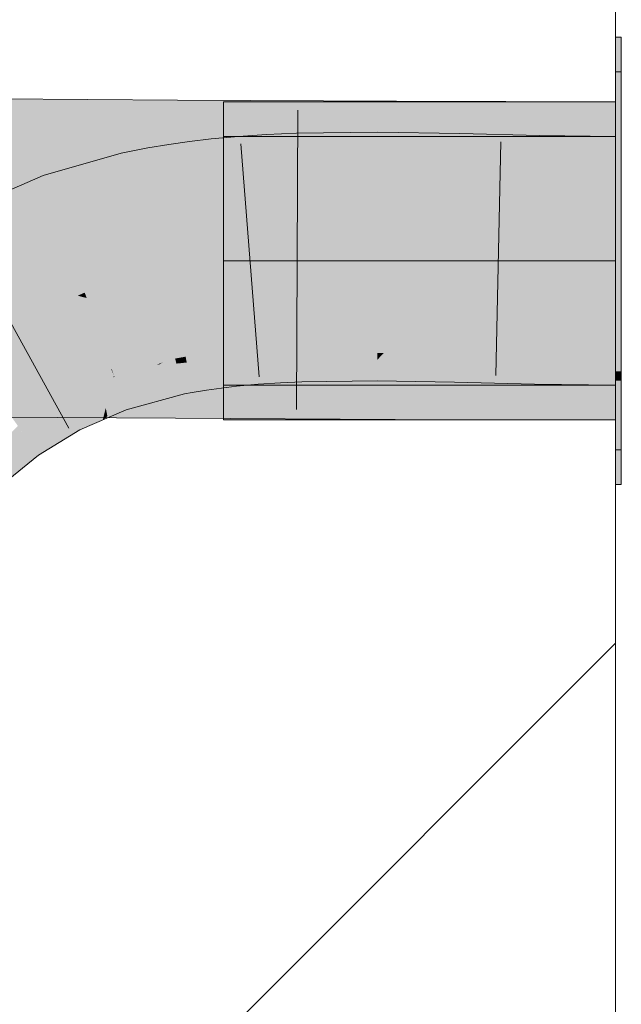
# Model space of a CAD drawing. Extents: x -620 to 3480, y 62 to 1107.
# Tile 278 of 289: x 252.099 to 252.704, y 876.219 to 877.209. Entities that reach past the tile are written whole.
import ezdxf
from ezdxf.lldxf.tags import DXFTag

# ---------------------------------------------------------------- set-up
doc = ezdxf.new("R2010")
doc.units = 0
doc.layers.get('0').update_dxf_attribs({"lineweight": 35})
doc.layers.add('E_Detail_Linie_Text_Bem', color=7, linetype='Continuous', lineweight=13)
for name, color, linetype, lineweight, true_color in [('E_Detail_Wandschraffur', 7, 'Continuous', 5, 0xc0c0c0), ('E_Leerrohr 25-A06G9GVN8I', 7, 'Continuous', 9, 0xff8000), ('E_Leerrohr 25-Shading', 7, 'Continuous', 9, 0xff8000), ('E_Leerrohr 32-A06G9GVS8I', 7, 'Continuous', 9, 0x00b300), ('E_Leerrohr 32-Shading', 7, 'Continuous', 9, 0x00b300)]:
    doc.layers.add(name, color=color, linetype=linetype, lineweight=lineweight, true_color=true_color)
tags = doc.linetypes.add('fein_strichliert', pattern=[4, 1, -2, 1]).pattern_tags.tags
tags[8:9] = [DXFTag(74, 4), DXFTag(75, 0), DXFTag(340, '0'), DXFTag(46, 0.0), DXFTag(50, 0.0), DXFTag(44, 0.0), DXFTag(45, 0.0)]
tags[6:7] = [DXFTag(74, 4), DXFTag(75, 0), DXFTag(340, '0'), DXFTag(46, 0.0), DXFTag(50, 0.0), DXFTag(44, 0.0), DXFTag(45, 0.0)]
tags[4:5] = [DXFTag(74, 4), DXFTag(75, 0), DXFTag(340, '0'), DXFTag(46, 0.0), DXFTag(50, 0.0), DXFTag(44, 0.0), DXFTag(45, 0.0)]
tags = doc.linetypes.add('STRICHPUNKT2-A06G9GVO8I', pattern=[12.7, 6.35, -3.175, 0, -3.175]).pattern_tags.tags
tags[10:11] = [DXFTag(74, 4), DXFTag(75, 0), DXFTag(340, '0'), DXFTag(46, 0.0), DXFTag(50, 0.0), DXFTag(44, 0.0), DXFTag(45, 0.0)]
tags[8:9] = [DXFTag(74, 4), DXFTag(75, 0), DXFTag(340, '0'), DXFTag(46, 0.0), DXFTag(50, 0.0), DXFTag(44, 0.0), DXFTag(45, 0.0)]
tags[6:7] = [DXFTag(74, 4), DXFTag(75, 0), DXFTag(340, '0'), DXFTag(46, 0.0), DXFTag(50, 0.0), DXFTag(44, 0.0), DXFTag(45, 0.0)]
tags[4:5] = [DXFTag(74, 4), DXFTag(75, 0), DXFTag(340, '0'), DXFTag(46, 0.0), DXFTag(50, 0.0), DXFTag(44, 0.0), DXFTag(45, 0.0)]

# ---------------------------------------------------------------- blocks, each defined once
blk = doc.blocks.new('Shading-A06G9GDP8I', base_point=(250.53085, 772.34467))
at = {"layer": 'E_Leerrohr 25-Shading', "color": 31, "true_color": 0xecb67f}
for points in [[(252.70409, 876.99927), (252.70409, 877.15674), (252.69809, 876.99927), (252.69809, 877.15674)], [(252.70409, 876.99927), (252.70409, 877.15674), (252.69809, 876.99927), (252.69809, 877.15674)], [(252.70409, 876.99927), (252.70409, 877.15674), (252.69809, 876.99927), (252.69809, 877.15674)], [(252.30408, 877.0918), (252.30408, 876.9668), (252.69809, 877.0918), (252.69809, 876.9668)], [(252.30408, 877.0918), (252.30408, 876.9668), (252.69809, 877.0918), (252.69809, 876.9668)], [(252.30408, 877.0918), (252.30408, 876.9668), (252.69809, 877.0918), (252.69809, 876.9668)], [(252.70409, 876.98175), (252.70409, 876.99927), (252.69809, 876.98175), (252.69809, 876.99927)], [(252.70409, 876.98175), (252.70409, 876.99927), (252.69809, 876.98175), (252.69809, 876.99927)], [(252.70409, 876.98175), (252.70409, 876.99927), (252.69809, 876.98175), (252.69809, 876.99927)], [(252.69809, 876.98175), (252.69809, 876.9668), (252.70409, 876.98175), (252.70409, 876.9668)], [(252.69809, 876.98175), (252.69809, 876.9668), (252.70409, 876.98175), (252.70409, 876.9668)], [(252.69809, 876.98175), (252.69809, 876.9668), (252.70409, 876.98175), (252.70409, 876.9668)], [(252.30408, 876.9668), (252.30408, 876.8418), (252.69809, 876.9668), (252.69809, 876.8418)], [(252.30408, 876.9668), (252.30408, 876.8418), (252.69809, 876.9668), (252.69809, 876.8418)], [(252.30408, 876.9668), (252.30408, 876.8418), (252.69809, 876.9668), (252.69809, 876.8418)], [(252.70409, 876.9668), (252.69809, 876.9668), (252.70409, 876.90619), (252.69809, 876.90619)], [(252.70409, 876.9668), (252.69809, 876.9668), (252.70409, 876.90619), (252.69809, 876.90619)], [(252.70409, 876.9668), (252.69809, 876.9668), (252.70409, 876.90619), (252.69809, 876.90619)], [(252.69809, 876.90619), (252.69809, 876.77679), (252.70409, 876.90619), (252.70409, 876.77679)], [(252.69809, 876.90619), (252.69809, 876.77679), (252.70409, 876.90619), (252.70409, 876.77679)], [(252.69809, 876.90619), (252.69809, 876.77679), (252.70409, 876.90619), (252.70409, 876.77679)]]:
    blk.add_solid(points, dxfattribs=at)
at = {"layer": 'E_Leerrohr 25-Shading', "color": 43, "true_color": 0xd7ab7f}
for points in [[(252.3175, 877.0918), (252.2914, 877.08936), (252.29156, 877.08765)], [(252.32103, 877.06738), (252.31908, 877.09192), (252.29156, 877.08765), (252.3175, 877.0918)], [(252.34723, 877.09381), (252.31908, 877.09192), (252.34854, 877.07056), (252.32103, 877.06738)], [(252.3773, 877.09515), (252.34723, 877.09381), (252.37778, 877.07288), (252.34854, 877.07056)], [(252.459, 877.09625), (252.3773, 877.09515), (252.45895, 877.07471), (252.37778, 877.07288)], [(252.54169, 877.09485), (252.459, 877.09625), (252.5412, 877.07233), (252.45895, 877.07471)], [(252.62175, 877.09283), (252.54169, 877.09485), (252.62128, 877.06879), (252.5412, 877.07233)], [(252.69809, 877.0918), (252.62175, 877.09283), (252.69809, 877.06702), (252.62128, 877.06879)], [(252.24969, 877.07843), (252.24886, 877.08386), (252.22928, 877.07257), (252.22786, 877.08038)], [(252.27034, 877.08344), (252.2699, 877.08685), (252.24969, 877.07843), (252.24886, 877.08386)], [(252.27348, 877.05902), (252.27034, 877.08344), (252.25342, 877.05414), (252.24969, 877.07843)], [(252.29156, 877.08765), (252.2914, 877.08936), (252.27034, 877.08344), (252.2699, 877.08685)], [(252.29408, 877.06317), (252.29156, 877.08765), (252.27348, 877.05902), (252.27034, 877.08344)], [(252.32103, 877.06738), (252.29156, 877.08765), (252.29408, 877.06317)], [(252.20099, 877.07489), (252.12274, 877.05267), (252.20395, 877.0636), (252.13159, 877.02765)], [(252.22928, 877.07257), (252.22786, 877.08038), (252.20395, 877.0636), (252.20099, 877.07489)], [(252.23364, 877.04846), (252.22928, 877.07257), (252.21011, 877.04022), (252.20395, 877.0636)], [(252.25342, 877.05414), (252.24969, 877.07843), (252.23364, 877.04846), (252.22928, 877.07257)], [(252.34854, 877.07056), (252.3493, 877.05725), (252.37778, 877.07288), (252.37808, 877.05859)], [(252.37778, 877.07288), (252.37808, 877.05859), (252.45895, 877.07471), (252.45892, 877.05963)], [(252.45895, 877.07471), (252.45892, 877.05963), (252.5412, 877.07233), (252.54091, 877.05829)], [(252.5412, 877.07233), (252.54091, 877.05829), (252.62128, 877.06879), (252.62102, 877.05621)], [(252.13159, 877.02765), (252.13493, 877.01819), (252.20395, 877.0636), (252.2103, 877.03949)], [(252.27348, 877.05902), (252.27457, 877.05054), (252.29408, 877.06317), (252.29514, 877.05292)], [(252.29408, 877.06317), (252.29514, 877.05292), (252.32103, 877.06738), (252.32199, 877.05542)], [(252.32103, 877.06738), (252.32199, 877.05542), (252.34854, 877.07056), (252.3493, 877.05725)], [(252.62128, 877.06879), (252.62102, 877.05621), (252.69809, 877.06702), (252.69809, 877.05518)], [(252.12274, 877.05267), (252.04463, 877.01886), (252.10081, 877.00336), (252.06146, 876.98633)], [(252.12274, 877.05267), (252.10081, 877.00336), (252.13159, 877.02765)], [(252.23364, 877.04846), (252.23438, 877.04437), (252.25342, 877.05414), (252.25441, 877.04773)], [(252.25342, 877.05414), (252.25441, 877.04773), (252.27348, 877.05902), (252.27457, 877.05054)], [(252.21011, 877.04022), (252.2103, 877.03949), (252.23364, 877.04846), (252.23438, 877.04437)], [(252.10081, 877.00336), (252.13493, 877.01819), (252.13159, 877.02765)], [(252.28134, 876.87244), (252.28125, 876.87299), (252.26593, 876.87024), (252.2659, 876.87042)], [(252.29726, 876.87427), (252.29713, 876.87518), (252.28134, 876.87244), (252.28125, 876.87299)], [(252.28172, 876.86993), (252.29765, 876.87128), (252.28134, 876.87244), (252.29726, 876.87427)], [(252.31337, 876.87561), (252.31322, 876.87708), (252.29726, 876.87427), (252.29713, 876.87518)], [(252.29765, 876.87128), (252.31372, 876.87219), (252.29726, 876.87427), (252.31337, 876.87561)], [(252.33611, 876.8786), (252.33606, 876.87921), (252.31323, 876.87683), (252.31322, 876.87708)], [(252.31337, 876.87561), (252.33624, 876.87689), (252.31323, 876.87683), (252.33611, 876.8786)], [(252.31372, 876.87219), (252.33656, 876.8728), (252.31337, 876.87561), (252.33624, 876.87689)], [(252.35951, 876.8775), (252.35933, 876.8808), (252.33624, 876.87689), (252.33606, 876.87921)], [(252.33656, 876.8728), (252.35979, 876.8728), (252.33624, 876.87689), (252.35951, 876.8775)], [(252.38199, 876.8775), (252.3819, 876.88184), (252.35951, 876.8775), (252.35933, 876.8808)], [(252.35979, 876.8728), (252.3821, 876.87244), (252.35951, 876.8775), (252.38199, 876.8775)], [(252.45859, 876.87885), (252.4586, 876.88287), (252.38193, 876.88025), (252.3819, 876.88184)], [(252.38199, 876.8775), (252.45859, 876.87451), (252.38193, 876.88025), (252.45859, 876.87885)], [(252.45857, 876.87421), (252.45859, 876.87451), (252.3821, 876.87244), (252.38199, 876.8775)], [(252.45857, 876.86725), (252.45857, 876.87421), (252.3821, 876.87225), (252.3821, 876.87244)], [(252.53712, 876.88153), (252.4586, 876.88287), (252.53693, 876.87189), (252.45857, 876.87421)], [(252.45857, 876.86725), (252.46518, 876.87402), (252.45857, 876.87421)], [(252.45857, 876.86725), (252.53665, 876.85931), (252.46518, 876.87402), (252.53685, 876.86859)], [(252.53685, 876.86859), (252.53693, 876.87189), (252.46518, 876.87402)], [(252.61754, 876.87946), (252.53712, 876.88153), (252.61732, 876.86835), (252.53693, 876.87189)], [(252.69809, 876.87836), (252.61754, 876.87946), (252.69809, 876.86652), (252.61732, 876.86835)], [(252.21278, 876.85675), (252.21313, 876.85406), (252.24318, 876.86517), (252.22607, 876.85687)], [(252.23373, 876.85852), (252.21437, 876.84491), (252.25659, 876.86346), (252.25996, 876.85071)], [(252.23987, 876.86285), (252.23373, 876.85852), (252.25574, 876.86676), (252.25659, 876.86346)], [(252.23987, 876.86285), (252.24318, 876.86517), (252.23685, 876.86206)], [(252.25528, 876.86853), (252.24318, 876.86517), (252.25574, 876.86676), (252.23987, 876.86285)], [(252.26631, 876.8681), (252.2659, 876.87042), (252.25574, 876.86676), (252.25528, 876.86853)], [(252.25659, 876.86346), (252.26697, 876.86456), (252.25574, 876.86676), (252.26631, 876.8681)], [(252.26898, 876.85339), (252.26697, 876.86456), (252.25996, 876.85071), (252.25659, 876.86346)], [(252.26631, 876.8681), (252.28172, 876.86993), (252.26593, 876.87024), (252.28134, 876.87244)], [(252.26697, 876.86456), (252.28235, 876.86591), (252.26631, 876.8681), (252.28172, 876.86993)], [(252.28362, 876.8576), (252.28235, 876.86591), (252.26898, 876.85339), (252.26697, 876.86456)], [(252.28235, 876.86591), (252.29822, 876.86682), (252.28172, 876.86993), (252.29765, 876.87128)], [(252.29893, 876.86133), (252.29822, 876.86682), (252.28362, 876.8576), (252.28235, 876.86591)], [(252.29822, 876.86682), (252.31421, 876.86737), (252.29765, 876.87128), (252.31372, 876.87219)], [(252.31451, 876.86444), (252.31421, 876.86737), (252.29893, 876.86133), (252.29822, 876.86682)], [(252.29893, 876.86133), (252.30182, 876.83887), (252.31451, 876.86444), (252.31696, 876.8407)], [(252.31421, 876.86737), (252.33696, 876.86798), (252.31372, 876.87219), (252.33656, 876.8728)], [(252.33696, 876.86798), (252.31421, 876.86737), (252.33325, 876.86737)], [(252.31421, 876.86737), (252.31451, 876.86444), (252.33325, 876.86737)], [(252.31451, 876.86444), (252.31696, 876.8407), (252.33696, 876.86798), (252.33897, 876.84271)], [(252.35991, 876.87061), (252.35979, 876.8728), (252.33696, 876.86798), (252.33656, 876.8728)], [(252.35991, 876.87061), (252.33696, 876.86798), (252.36131, 876.84595), (252.33891, 876.84338)], [(252.35979, 876.8728), (252.35991, 876.87061), (252.38031, 876.87225)], [(252.3821, 876.87244), (252.35979, 876.8728), (252.38031, 876.87225)], [(252.3821, 876.87244), (252.35991, 876.87061), (252.38263, 876.84766), (252.36131, 876.84595)], [(252.45853, 876.84943), (252.45857, 876.86725), (252.38263, 876.84766), (252.3821, 876.87225)], [(252.53639, 876.84717), (252.53665, 876.85931), (252.45853, 876.84943), (252.45857, 876.86725)], [(252.53665, 876.85931), (252.61696, 876.85034), (252.53685, 876.86859), (252.61719, 876.86169)], [(252.61719, 876.86169), (252.61732, 876.86835), (252.53685, 876.86859), (252.53693, 876.87189)], [(252.61719, 876.86169), (252.65401, 876.86755), (252.61732, 876.86835)], [(252.61719, 876.86169), (252.69809, 876.85596), (252.65401, 876.86755), (252.69809, 876.8653)], [(252.69809, 876.8653), (252.69809, 876.86652), (252.65401, 876.86755)], [(252.21278, 876.85675), (252.19382, 876.8515), (252.21286, 876.8562)], [(252.19382, 876.8515), (252.19434, 876.84998), (252.21286, 876.8562), (252.21313, 876.85406)], [(252.19434, 876.84998), (252.1969, 876.84271), (252.21313, 876.85406), (252.21356, 876.85077)], [(252.21313, 876.85406), (252.21356, 876.85077), (252.22607, 876.85687)], [(252.21356, 876.85077), (252.21437, 876.84491), (252.22609, 876.85687), (252.23373, 876.85852)], [(252.22609, 876.85687), (252.23373, 876.85852), (252.23685, 876.86206), (252.23987, 876.86285)], [(252.25996, 876.85071), (252.26459, 876.83313), (252.26898, 876.85339), (252.27243, 876.83441)], [(252.26898, 876.85339), (252.27243, 876.83441), (252.28362, 876.8576), (252.28682, 876.83679)], [(252.28362, 876.8576), (252.28682, 876.83679), (252.29893, 876.86133), (252.30182, 876.83887)], [(252.61684, 876.84363), (252.61696, 876.85034), (252.53639, 876.84717), (252.53665, 876.85931)], [(252.69809, 876.84247), (252.69809, 876.85596), (252.61696, 876.85034), (252.61719, 876.86169)], [(252.14275, 876.82935), (252.18047, 876.84442), (252.18024, 876.84558)], [(252.18047, 876.84442), (252.14275, 876.82935), (252.18298, 876.83173), (252.15353, 876.80847)], [(252.18047, 876.84442), (252.19333, 876.84955), (252.18024, 876.84558), (252.19382, 876.8515)], [(252.18687, 876.84698), (252.18047, 876.84442), (252.189, 876.83649), (252.18298, 876.83173)], [(252.189, 876.83649), (252.19026, 876.83746), (252.18687, 876.84698), (252.19333, 876.84955)], [(252.19026, 876.83746), (252.1969, 876.84271), (252.19333, 876.84955), (252.19434, 876.84998)], [(252.19434, 876.84998), (252.19382, 876.8515), (252.19333, 876.84955)], [(252.1969, 876.84271), (252.21437, 876.84491), (252.21356, 876.85077)], [(252.20369, 876.82349), (252.21635, 876.82959), (252.1969, 876.84271), (252.21437, 876.84491)], [(252.20369, 876.82349), (252.20601, 876.81696), (252.25996, 876.85071), (252.26459, 876.83313)], [(252.21635, 876.82959), (252.25996, 876.85071), (252.21437, 876.84491)], [(252.33891, 876.84338), (252.33897, 876.84271), (252.36131, 876.84595), (252.3614, 876.84424)], [(252.36131, 876.84595), (252.3614, 876.84424), (252.38263, 876.84766), (252.38268, 876.84521)], [(252.38263, 876.84766), (252.38268, 876.84521), (252.45853, 876.84943), (252.45853, 876.84625)], [(252.45853, 876.84943), (252.45853, 876.84625), (252.53639, 876.84717), (252.53635, 876.84491)], [(252.53639, 876.84717), (252.53635, 876.84491), (252.61684, 876.84363), (252.61682, 876.84283)], [(252.61696, 876.85034), (252.61682, 876.84283), (252.69809, 876.84247), (252.69809, 876.8418)], [(252.18553, 876.81879), (252.19026, 876.83746), (252.18298, 876.83173)], [(252.18718, 876.81049), (252.19026, 876.83746), (252.18553, 876.81879)], [(252.18718, 876.81049), (252.20369, 876.82349), (252.19026, 876.83746), (252.1969, 876.84271)], [(252.14275, 876.82935), (252.09682, 876.80127), (252.12677, 876.77679), (252.11798, 876.77142)], [(252.14275, 876.82935), (252.12677, 876.77679), (252.15353, 876.80847)], [(252.15958, 876.79681), (252.18298, 876.83173), (252.15353, 876.80847)], [(252.15958, 876.79681), (252.1825, 876.80676), (252.18298, 876.83173), (252.18553, 876.81879)], [(252.1825, 876.80676), (252.20601, 876.81696), (252.20369, 876.82349)], [(252.1825, 876.80676), (252.18718, 876.81049), (252.18553, 876.81879)], [(252.12677, 876.77679), (252.15958, 876.79681), (252.15353, 876.80847)], [(252.06133, 876.76355), (252.08208, 876.74225), (252.09711, 876.80084), (252.11798, 876.77142)]]:
    blk.add_solid(points, dxfattribs=at)
at = {"layer": 'E_Leerrohr 25-Shading', "color": 31, "true_color": 0xfabd7f}
for points in [[(252.2977, 877.02802), (252.29514, 877.05292), (252.27725, 877.02966), (252.27457, 877.05054)], [(252.32237, 877.02637), (252.32199, 877.05542), (252.2977, 877.02802), (252.29514, 877.05292)], [(252.3493, 877.05725), (252.32199, 877.05542), (252.35114, 877.02496), (252.32433, 877.02625)], [(252.32433, 877.02625), (252.32199, 877.05542), (252.32237, 877.02637)], [(252.37808, 877.05859), (252.3493, 877.05725), (252.37883, 877.02411), (252.35114, 877.02496)], [(252.45892, 877.05963), (252.37808, 877.05859), (252.45886, 877.02332), (252.37883, 877.02411)], [(252.54091, 877.05829), (252.45892, 877.05963), (252.54018, 877.02429), (252.45886, 877.02332)], [(252.62102, 877.05621), (252.54091, 877.05829), (252.62042, 877.02576), (252.54018, 877.02429)], [(252.69809, 877.05518), (252.62102, 877.05621), (252.69809, 877.02649), (252.62042, 877.02576)], [(252.23625, 877.03406), (252.23438, 877.04437), (252.2108, 877.03754), (252.2103, 877.03949)], [(252.25688, 877.03168), (252.25441, 877.04773), (252.23625, 877.03406), (252.23438, 877.04437)], [(252.27725, 877.02966), (252.27457, 877.05054), (252.25688, 877.03168), (252.25441, 877.04773)], [(252.22691, 876.97632), (252.2103, 877.03949), (252.14426, 876.99182), (252.13493, 877.01819)], [(252.24721, 876.97357), (252.23625, 877.03406), (252.22691, 876.97632), (252.2108, 877.03754)], [(252.26613, 876.97144), (252.25688, 877.03168), (252.24721, 876.97357), (252.23625, 877.03406)], [(252.28499, 876.96954), (252.27725, 877.02966), (252.26613, 876.97144), (252.25688, 877.03168)], [(252.30386, 876.96802), (252.2977, 877.02802), (252.28499, 876.96954), (252.27725, 877.02966)], [(252.32317, 876.9668), (252.32237, 877.02637), (252.30405, 876.96625), (252.2977, 877.02802)], [(252.32903, 876.96729), (252.32433, 877.02625), (252.32317, 876.9668), (252.32237, 877.02637)], [(252.32433, 877.02625), (252.32903, 876.96729), (252.35114, 877.02496), (252.35431, 876.96899)], [(252.35114, 877.02496), (252.35431, 876.96899), (252.37883, 877.02411), (252.37999, 876.97021)], [(252.37883, 877.02411), (252.37999, 876.97021), (252.45886, 877.02332), (252.45876, 876.97125)], [(252.45886, 877.02332), (252.45876, 876.97125), (252.54018, 877.02429), (252.53902, 876.96991)], [(252.54018, 877.02429), (252.53902, 876.96991), (252.62042, 877.02576), (252.61928, 876.96783)], [(252.62042, 877.02576), (252.61928, 876.96783), (252.69809, 877.02649), (252.69809, 876.9668)], [(252.14159, 876.99249), (252.13493, 877.01819), (252.10081, 877.00336)], [(252.14426, 876.99182), (252.13493, 877.01819), (252.14159, 876.99249)], [(252.08128, 876.948), (252.10081, 877.00336), (252.06146, 876.98633)], [(252.08128, 876.948), (252.15096, 876.95636), (252.10081, 877.00336), (252.14159, 876.99249)], [(252.15096, 876.95636), (252.15654, 876.95703), (252.14159, 876.99249), (252.14426, 876.99182)], [(252.23044, 876.96295), (252.22691, 876.97632), (252.15654, 876.95703), (252.14426, 876.99182)], [(252.23044, 876.96295), (252.24895, 876.96399), (252.22691, 876.97632), (252.24721, 876.97357)], [(252.24895, 876.96399), (252.26714, 876.96484), (252.24721, 876.97357), (252.26613, 876.97144)], [(252.23044, 876.96295), (252.15654, 876.95703), (252.23155, 876.95868), (252.16437, 876.93481)], [(252.24855, 876.96399), (252.23044, 876.96295), (252.23155, 876.95868)], [(252.24895, 876.96399), (252.24855, 876.96399), (252.23279, 876.95398), (252.23155, 876.95868)], [(252.24895, 876.96399), (252.23279, 876.95398), (252.25014, 876.9574)], [(252.26714, 876.96484), (252.24895, 876.96399), (252.26759, 876.96198), (252.25002, 876.95807)], [(252.26714, 876.96484), (252.28551, 876.96564), (252.26613, 876.97144), (252.28499, 876.96954)], [(252.2852, 876.96564), (252.26714, 876.96484), (252.26759, 876.96198)], [(252.28551, 876.96564), (252.2852, 876.96564), (252.26784, 876.96033), (252.26759, 876.96198)], [(252.28551, 876.96564), (252.26784, 876.96033), (252.28586, 876.96289)], [(252.28586, 876.96289), (252.26784, 876.96033), (252.29272, 876.90948), (252.27539, 876.91113)], [(252.28551, 876.96564), (252.30405, 876.96625), (252.28499, 876.96954), (252.30386, 876.96802)], [(252.28551, 876.96564), (252.28586, 876.96289), (252.30405, 876.96625), (252.30417, 876.96503)], [(252.30417, 876.96503), (252.28586, 876.96289), (252.31003, 876.90802), (252.29272, 876.90948)], [(252.30405, 876.96625), (252.30417, 876.96503), (252.32317, 876.9668)], [(252.32903, 876.96729), (252.30417, 876.96503), (252.33388, 876.90649), (252.31003, 876.90802)], [(252.3544, 876.96741), (252.35431, 876.96899), (252.32906, 876.96692), (252.32903, 876.96729)], [(252.3291, 876.96637), (252.35454, 876.96515), (252.32906, 876.96692), (252.3544, 876.96741)], [(252.35794, 876.90533), (252.35454, 876.96515), (252.33388, 876.90649), (252.3291, 876.96637)], [(252.38004, 876.96777), (252.37999, 876.97021), (252.3544, 876.96741), (252.35431, 876.96899)], [(252.35454, 876.96515), (252.38011, 876.96436), (252.3544, 876.96741), (252.38004, 876.96777)], [(252.38141, 876.9046), (252.38011, 876.96436), (252.35794, 876.90533), (252.35454, 876.96515)], [(252.45876, 876.96808), (252.45876, 876.97125), (252.38004, 876.96777), (252.37999, 876.97021)], [(252.38011, 876.96436), (252.45874, 876.96356), (252.38004, 876.96777), (252.45876, 876.96808)], [(252.45863, 876.90387), (252.45874, 876.96356), (252.38141, 876.9046), (252.38011, 876.96436)], [(252.53763, 876.90479), (252.53889, 876.96454), (252.45863, 876.90387), (252.45874, 876.96356)], [(252.45874, 876.96356), (252.53889, 876.96454), (252.45876, 876.96808), (252.53897, 876.96771)], [(252.53897, 876.96771), (252.53902, 876.96991), (252.45876, 876.96808), (252.45876, 876.97125)], [(252.61807, 876.90625), (252.61925, 876.966), (252.53763, 876.90479), (252.53889, 876.96454)], [(252.53889, 876.96454), (252.61925, 876.966), (252.53897, 876.96771), (252.61926, 876.9671)], [(252.61926, 876.9671), (252.61928, 876.96783), (252.53897, 876.96771), (252.53902, 876.96991)], [(252.69809, 876.9668), (252.61928, 876.96783), (252.69809, 876.90704), (252.61807, 876.90625)], [(252.15732, 876.93176), (252.15096, 876.95636), (252.09364, 876.92413), (252.08128, 876.948)], [(252.16437, 876.93481), (252.15654, 876.95703), (252.15732, 876.93176), (252.15096, 876.95636)], [(252.16437, 876.93481), (252.23279, 876.95398), (252.23155, 876.95868)], [(252.23279, 876.95398), (252.16437, 876.93481), (252.24301, 876.9151), (252.16631, 876.92938)], [(252.25014, 876.9574), (252.23279, 876.95398), (252.25815, 876.91315), (252.24301, 876.9151)], [(252.25002, 876.95807), (252.25014, 876.9574), (252.26759, 876.96198), (252.26784, 876.96033)], [(252.26784, 876.96033), (252.25014, 876.9574), (252.27539, 876.91113), (252.25815, 876.91315)], [(252.16437, 876.93481), (252.15732, 876.93176), (252.16631, 876.92938)], [(252.1021, 876.90784), (252.09364, 876.92413), (252.09218, 876.90179), (252.08051, 876.8999)], [(252.14548, 876.93036), (252.09364, 876.92413), (252.1021, 876.90784)], [(252.18239, 876.87665), (252.15732, 876.93176), (252.10799, 876.89648), (252.1021, 876.90784)], [(252.15732, 876.93176), (252.14548, 876.93036), (252.1021, 876.90784)], [(252.16631, 876.92938), (252.15732, 876.93176), (252.1852, 876.87585), (252.18239, 876.87665)], [(252.2431, 876.88837), (252.24301, 876.9151), (252.17918, 876.89288), (252.16631, 876.92938)], [(252.25815, 876.91315), (252.24301, 876.9151), (252.26286, 876.88715), (252.2502, 876.88782)], [(252.2502, 876.88782), (252.24301, 876.9151), (252.2431, 876.88837)], [(252.27884, 876.88867), (252.27539, 876.91113), (252.26242, 876.88959), (252.25815, 876.91315)], [(252.10799, 876.89648), (252.1021, 876.90784), (252.09218, 876.90179)], [(252.29552, 876.88788), (252.29272, 876.90948), (252.27884, 876.88867), (252.27539, 876.91113)], [(252.31218, 876.88708), (252.31003, 876.90802), (252.29552, 876.88788), (252.29272, 876.90948)], [(252.33549, 876.88617), (252.33388, 876.90649), (252.31218, 876.88708), (252.31003, 876.90802)], [(252.35907, 876.88538), (252.35794, 876.90533), (252.33549, 876.88617), (252.33388, 876.90649)], [(252.38184, 876.8847), (252.38141, 876.9046), (252.35907, 876.88538), (252.35794, 876.90533)], [(252.45863, 876.90387), (252.38141, 876.9046), (252.4586, 876.88287), (252.38184, 876.8847)], [(252.45863, 876.90387), (252.4586, 876.88287), (252.53763, 876.90479), (252.53712, 876.88153)], [(252.53763, 876.90479), (252.53712, 876.88153), (252.61807, 876.90625), (252.61754, 876.87946)], [(252.61807, 876.90625), (252.61754, 876.87946), (252.69809, 876.90704), (252.69809, 876.87836)], [(252.07625, 876.89203), (252.10799, 876.89648), (252.09218, 876.90179)], [(252.07625, 876.89203), (252.10551, 876.86444), (252.10799, 876.89648), (252.12556, 876.86249)], [(252.19095, 876.85779), (252.18239, 876.87665), (252.12556, 876.86249), (252.10799, 876.89648)], [(252.24318, 876.86517), (252.2431, 876.88837), (252.1852, 876.87585), (252.17918, 876.89288)], [(252.10551, 876.86444), (252.07625, 876.89203), (252.08337, 876.86658)], [(252.25528, 876.86853), (252.2502, 876.88782), (252.24318, 876.86517), (252.2431, 876.88837)], [(252.2502, 876.88782), (252.25528, 876.86853), (252.26286, 876.88715), (252.2659, 876.87042)], [(252.27921, 876.88635), (252.27884, 876.88867), (252.26286, 876.88715), (252.26242, 876.88959)], [(252.27921, 876.88635), (252.26286, 876.88715), (252.2805, 876.87787), (252.26462, 876.8775)], [(252.29581, 876.88562), (252.29552, 876.88788), (252.27921, 876.88635), (252.27884, 876.88867)], [(252.29581, 876.88562), (252.27921, 876.88635), (252.29674, 876.8783), (252.2805, 876.87787)], [(252.31241, 876.88495), (252.31218, 876.88708), (252.29581, 876.88562), (252.29552, 876.88788)], [(252.31241, 876.88495), (252.29581, 876.88562), (252.31303, 876.87885), (252.29674, 876.8783)], [(252.33566, 876.88409), (252.33549, 876.88617), (252.31241, 876.88495), (252.31218, 876.88708)], [(252.33566, 876.88409), (252.31241, 876.88495), (252.33601, 876.87976), (252.31303, 876.87885)], [(252.35918, 876.88336), (252.35907, 876.88538), (252.33566, 876.88409), (252.33549, 876.88617)], [(252.33566, 876.88409), (252.33606, 876.87921), (252.35918, 876.88336), (252.35933, 876.8808)], [(252.38187, 876.88281), (252.38184, 876.8847), (252.35918, 876.88336), (252.35907, 876.88538)], [(252.35918, 876.88336), (252.35933, 876.8808), (252.38187, 876.88281), (252.3819, 876.88184)], [(252.38184, 876.8847), (252.3819, 876.88184), (252.4586, 876.88287)], [(252.1852, 876.87585), (252.18239, 876.87665), (252.1916, 876.85773), (252.19095, 876.85779)], [(252.24318, 876.86517), (252.1852, 876.87585), (252.21278, 876.85675), (252.1916, 876.85773)], [(252.26462, 876.8775), (252.2659, 876.87042), (252.2805, 876.87787), (252.28125, 876.87299)], [(252.2805, 876.87787), (252.28125, 876.87299), (252.29674, 876.8783), (252.29713, 876.87518)], [(252.29674, 876.8783), (252.29713, 876.87518), (252.31303, 876.87885), (252.31322, 876.87708)], [(252.31303, 876.87885), (252.31322, 876.87708), (252.33601, 876.87976), (252.33606, 876.87921)], [(252.10094, 876.80377), (252.14275, 876.82935), (252.08337, 876.86658), (252.10551, 876.86444)], [(252.10551, 876.86444), (252.14275, 876.82935), (252.12556, 876.86249)], [(252.08426, 876.81897), (252.10094, 876.80377), (252.07397, 876.85651), (252.08659, 876.85504)], [(252.12556, 876.86249), (252.19382, 876.8515), (252.19095, 876.85779)], [(252.12556, 876.86249), (252.1321, 876.84991), (252.19382, 876.8515), (252.18024, 876.84558)], [(252.19095, 876.85779), (252.19382, 876.8515), (252.1916, 876.85773)], [(252.1916, 876.85773), (252.19382, 876.8515), (252.21278, 876.85675)], [(252.1321, 876.84991), (252.14275, 876.82935), (252.18024, 876.84558)], [(252.10094, 876.80377), (252.08426, 876.81897), (252.09682, 876.80127)]]:
    blk.add_solid(points, dxfattribs=at)
at = {"layer": 'E_Leerrohr 32-Shading', "color": 83, "true_color": 0x7fcb7f}
for points in [[(252.70409, 877.10974), (252.70409, 877.19177), (252.69809, 877.10968), (252.69809, 877.19177)], [(252.69809, 877.12677), (252.30408, 877.12677), (252.69809, 876.98425), (252.30408, 876.98425)], [(252.69809, 877.01678), (252.70409, 877.01678), (252.69809, 877.10968), (252.70409, 877.10974)], [(252.70409, 876.99927), (252.70409, 877.01678), (252.69809, 876.99927), (252.69809, 877.01678)], [(252.70409, 876.99927), (252.69809, 876.99927), (252.70409, 876.98425), (252.69809, 876.98425)], [(252.30408, 876.98425), (252.30408, 876.9668), (252.69809, 876.98425), (252.69809, 876.9668)], [(252.69809, 876.98425), (252.69809, 876.9668), (252.70409, 876.98425), (252.70409, 876.9668)], [(252.30408, 876.9668), (252.30408, 876.80676), (252.69809, 876.9668), (252.69809, 876.80676)], [(252.70409, 876.85559), (252.70409, 876.9668), (252.69809, 876.85559), (252.69809, 876.9668)], [(252.70409, 876.85272), (252.70409, 876.85559), (252.69809, 876.85272), (252.69809, 876.85559)], [(252.69809, 876.85034), (252.70409, 876.85028), (252.69809, 876.85272), (252.70409, 876.85272)], [(252.69809, 876.84644), (252.70409, 876.84644), (252.69809, 876.85034), (252.70409, 876.85028)], [(252.69809, 876.84644), (252.69809, 876.74176), (252.70409, 876.84644), (252.70409, 876.74176)]]:
    blk.add_solid(points, dxfattribs=at)
at = {"layer": 'E_Leerrohr 32-Shading', "color": 83, "true_color": 0x7fbd7f}
for points in [[(252.25749, 877.1084), (252.25761, 877.12848), (252.03687, 877.11108), (252.037, 877.13)], [(252.25749, 877.1084), (252.46127, 877.10651), (252.25761, 877.12848), (252.4594, 877.12738)], [(252.46127, 877.10651), (252.47787, 877.10638), (252.4594, 877.12738), (252.47797, 877.12726)], [(252.69809, 877.10553), (252.69809, 877.12677), (252.47787, 877.10638), (252.47797, 877.12726)], [(252.03687, 877.11108), (252.0367, 877.0863), (252.25749, 877.1084), (252.25734, 877.08368)], [(252.25749, 877.1084), (252.25734, 877.08368), (252.47787, 877.10638), (252.47778, 877.0816)], [(252.47787, 877.10638), (252.47778, 877.0816), (252.69809, 877.10553), (252.69809, 877.08081)], [(252.0367, 877.0863), (252.03667, 877.08313), (252.25734, 877.08368), (252.25732, 877.0816)], [(252.25734, 877.08368), (252.25732, 877.0816), (252.47778, 877.0816), (252.47778, 877.08038)], [(252.47778, 877.0816), (252.47778, 877.08038), (252.69809, 877.08081), (252.69809, 877.0799)], [(252.25577, 876.83087), (252.08658, 876.85504), (252.06831, 876.83307), (252.05463, 876.85535)], [(252.08182, 876.8551), (252.25591, 876.85345), (252.07053, 876.85663), (252.25592, 876.85535)], [(252.08658, 876.85504), (252.25577, 876.83087), (252.2558, 876.83588)], [(252.25591, 876.85345), (252.08658, 876.85504), (252.2558, 876.83588)], [(252.47691, 876.85175), (252.25591, 876.85345), (252.30499, 876.83038), (252.2558, 876.83588)], [(252.47691, 876.85175), (252.47691, 876.85413), (252.25591, 876.85345), (252.25592, 876.85535)], [(252.69809, 876.85089), (252.69809, 876.85364), (252.47691, 876.85175), (252.47691, 876.85413)], [(252.47691, 876.85175), (252.30499, 876.83038), (252.47682, 876.8288)], [(252.47691, 876.85175), (252.47682, 876.8288), (252.69809, 876.85089), (252.69809, 876.828)], [(252.17322, 876.83185), (252.03494, 876.8335), (252.17903, 876.81055), (252.03481, 876.81226)], [(252.2558, 876.83588), (252.25577, 876.83087), (252.30499, 876.83038)], [(252.25577, 876.83087), (252.17322, 876.83185), (252.25563, 876.80963), (252.17903, 876.81055)], [(252.25577, 876.83087), (252.25563, 876.80963), (252.47682, 876.8288), (252.47675, 876.80762)], [(252.47682, 876.8288), (252.47675, 876.80725), (252.69809, 876.828), (252.69809, 876.80676)], [(252.03481, 876.81226), (252.03479, 876.81), (252.18718, 876.81049), (252.18748, 876.80896)], [(252.18748, 876.80896), (252.25563, 876.80847), (252.18718, 876.81049), (252.25563, 876.80963)], [(252.25563, 876.80847), (252.47675, 876.80725), (252.25563, 876.80963), (252.47675, 876.80762)]]:
    blk.add_solid(points, dxfattribs=at)
at = {"layer": 'E_Leerrohr 32-Shading', "color": 83, "true_color": 0x7fd57f}
for points in [[(252.25729, 877.07654), (252.25732, 877.0816), (252.03662, 877.07544), (252.03667, 877.08313)], [(252.47777, 877.07739), (252.47778, 877.08038), (252.25729, 877.07654), (252.25732, 877.0816)], [(252.03621, 877.01569), (252.25693, 877.01678), (252.03662, 877.07544), (252.25729, 877.07654)], [(252.25693, 877.01678), (252.47754, 877.01764), (252.25729, 877.07654), (252.47777, 877.07739)], [(252.47754, 877.01764), (252.69809, 877.01801), (252.47777, 877.07739), (252.69809, 877.07776)], [(252.69809, 877.07776), (252.69809, 877.0799), (252.47777, 877.07739), (252.47778, 877.08038)], [(252.03621, 877.01569), (252.03604, 876.99243), (252.20511, 877.01654), (252.10727, 876.99231)], [(252.10727, 876.99231), (252.25676, 876.992), (252.20511, 877.01654), (252.25693, 877.01678)], [(252.25676, 876.992), (252.47745, 876.99164), (252.25693, 877.01678), (252.47754, 877.01764)], [(252.47745, 876.99164), (252.69809, 876.99152), (252.47754, 877.01764), (252.69809, 877.01801)], [(252.03604, 876.99243), (252.03592, 876.97314), (252.25676, 876.992), (252.25665, 876.97302)], [(252.25676, 876.992), (252.25665, 876.97302), (252.47745, 876.99164), (252.47737, 876.97302)], [(252.47745, 876.99164), (252.47737, 876.97302), (252.69809, 876.99152), (252.69809, 876.97339)], [(252.03592, 876.97314), (252.03589, 876.96997), (252.25665, 876.97302), (252.25662, 876.96844)], [(252.25665, 876.97302), (252.25662, 876.96844), (252.47737, 876.97302), (252.47736, 876.96722)], [(252.47737, 876.97302), (252.47736, 876.96722), (252.69809, 876.97339), (252.69809, 876.9668)], [(252.03586, 876.96448), (252.03549, 876.91327), (252.25661, 876.96558), (252.25629, 876.91437)], [(252.03586, 876.96448), (252.25661, 876.96558), (252.03587, 876.96771), (252.25661, 876.96729)], [(252.25661, 876.96729), (252.25662, 876.96844), (252.03587, 876.96771), (252.03589, 876.96997)], [(252.25661, 876.96558), (252.25629, 876.91437), (252.47734, 876.96643), (252.47716, 876.91522)], [(252.47736, 876.96692), (252.47736, 876.96722), (252.25661, 876.96729), (252.25662, 876.96844)], [(252.25661, 876.96558), (252.47734, 876.96643), (252.25661, 876.96729), (252.47736, 876.96692)], [(252.69809, 876.91553), (252.69809, 876.9668), (252.47716, 876.91522), (252.47736, 876.96722)], [(252.03549, 876.91327), (252.03511, 876.85687), (252.25629, 876.91437), (252.25592, 876.85535)], [(252.25629, 876.91437), (252.25592, 876.85535), (252.47716, 876.91522), (252.47691, 876.85413)], [(252.47691, 876.85413), (252.69809, 876.85364), (252.47716, 876.91522), (252.69809, 876.91553)]]:
    blk.add_solid(points, dxfattribs=at)
blk = doc.blocks.new('Referenz-A06G9GVT8I')
at = {"layer": 'E_Detail_Linie_Text_Bem', "linetype": 'Continuous', "ltscale": 0.13}
blk.add_line((252.69808, 877.96668), (252.69808, 837.96668), dxfattribs=at)
at = {"layer": 'E_Detail_Wandschraffur', "linetype": 'fein_strichliert', "ltscale": 0.13}
blk.add_line((251.85002, 875.73423), (252.69808, 876.58229), dxfattribs=at)
at = {"layer": 'E_Leerrohr 25-A06G9GVN8I', "linetype": 'Continuous', "ltscale": 0.13}
for p, q in [((252.70408, 877.15677), (252.69808, 877.15677)), ((252.69808, 877.15677), (252.69808, 877.04547)), ((252.70408, 877.15677), (252.69808, 877.15677)), ((252.69808, 877.15677), (252.69808, 877.04547)), ((252.70408, 877.15677), (252.69808, 877.15677)), ((252.69808, 877.15677), (252.69808, 877.04547)), ((252.70408, 877.15677), (252.70408, 877.04547)), ((252.70408, 877.15677), (252.70408, 877.04547)), ((252.70408, 877.15677), (252.70408, 877.04547)), ((252.2914, 877.08936), (252.31908, 877.09191)), ((252.69808, 877.09177), (252.30408, 877.09177)), ((252.30408, 877.09177), (252.30408, 877.01855)), ((252.69808, 877.09177), (252.30408, 877.09177)), ((252.30408, 877.09177), (252.30408, 877.01855)), ((252.69808, 877.09177), (252.30408, 877.09177)), ((252.30408, 877.09177), (252.30408, 877.01855)), ((252.31908, 877.09191), (252.34723, 877.09382)), ((252.34723, 877.09382), (252.3773, 877.09518)), ((252.3773, 877.09518), (252.459, 877.09627)), ((252.459, 877.09627), (252.54168, 877.09488)), ((252.54168, 877.09488), (252.62175, 877.09281)), ((252.62175, 877.09281), (252.69808, 877.09177)), ((252.69808, 877.09177), (252.69808, 877.01855)), ((252.69808, 877.09177), (252.69808, 877.01855)), ((252.69808, 876.84177), (252.69808, 877.09177)), ((252.69808, 877.09177), (252.69808, 877.01855)), ((252.22785, 877.08038), (252.24885, 877.08389)), ((252.24885, 877.08389), (252.2699, 877.08685)), ((252.2699, 877.08685), (252.2914, 877.08936)), ((252.33969, 876.85027), (252.3213, 877.08455)), ((252.57797, 876.85137), (252.58279, 877.08632)), ((252.12274, 877.05269), (252.20099, 877.07488)), ((252.20099, 877.07488), (252.22785, 877.08038)), ((252.04462, 877.01883), (252.12274, 877.05269)), ((252.69808, 877.04547), (252.69808, 876.88807)), ((252.69808, 877.04547), (252.69808, 876.88807)), ((252.69808, 877.04547), (252.69808, 876.88807)), ((252.70408, 877.04547), (252.70408, 876.88807)), ((252.70408, 877.04547), (252.70408, 876.88807)), ((252.70408, 877.04547), (252.70408, 876.88807)), ((252.30408, 877.01855), (252.30408, 876.91499)), ((252.30408, 877.01855), (252.30408, 876.91499)), ((252.30408, 877.01855), (252.30408, 876.91499)), ((252.69808, 877.01855), (252.69808, 876.91499)), ((252.69808, 877.01855), (252.69808, 876.91499)), ((252.69808, 877.01855), (252.69808, 876.91499)), ((252.14825, 876.79847), (252.03481, 877.00427)), ((252.30408, 876.91499), (252.30408, 876.84177)), ((252.30408, 876.91499), (252.30408, 876.84177)), ((252.30408, 876.91499), (252.30408, 876.84177)), ((252.69808, 876.91499), (252.69808, 876.84177)), ((252.69808, 876.91499), (252.69808, 876.84177)), ((252.69808, 876.91499), (252.69808, 876.84177)), ((252.69808, 876.88807), (252.69808, 876.77677)), ((252.69808, 876.88807), (252.69808, 876.77677)), ((252.69808, 876.88807), (252.69808, 876.77677)), ((252.70408, 876.88807), (252.70408, 876.77677)), ((252.70408, 876.88807), (252.70408, 876.77677)), ((252.70408, 876.88807), (252.70408, 876.77677)), ((252.33897, 876.84271), (252.36141, 876.84422)), ((252.36141, 876.84422), (252.38268, 876.84523)), ((252.38268, 876.84523), (252.45853, 876.84627)), ((252.45853, 876.84627), (252.53635, 876.84494)), ((252.53635, 876.84494), (252.61682, 876.84286)), ((252.26459, 876.8331), (252.27242, 876.83439)), ((252.27242, 876.83439), (252.28682, 876.83679)), ((252.28682, 876.83679), (252.30181, 876.8389)), ((252.30181, 876.8389), (252.31695, 876.84067)), ((252.30408, 876.84177), (252.69808, 876.84177)), ((252.30408, 876.84177), (252.69808, 876.84177)), ((252.30408, 876.84177), (252.69808, 876.84177)), ((252.31695, 876.84067), (252.33897, 876.84271)), ((252.61682, 876.84286), (252.69808, 876.84177)), ((252.206, 876.81696), (252.26459, 876.8331)), ((252.15957, 876.79683), (252.206, 876.81696)), ((252.11799, 876.7714), (252.15957, 876.79683)), ((252.69808, 876.77677), (252.70408, 876.77677)), ((252.69808, 876.77677), (252.70408, 876.77677)), ((252.69808, 876.77677), (252.70408, 876.77677)), ((252.08207, 876.74224), (252.11799, 876.7714))]:
    blk.add_line(p, q, dxfattribs=at)
at = {"layer": 'E_Leerrohr 25-A06G9GVN8I', "linetype": 'STRICHPUNKT2-A06G9GVO8I', "lineweight": 5, "ltscale": 0.13}
blk.add_line((252.69808, 876.96677), (252.30408, 876.96677), dxfattribs=at)
blk.add_line((252.69808, 876.96677), (252.30408, 876.96677), dxfattribs=at)
blk.add_line((252.69808, 876.96677), (252.30408, 876.96677), dxfattribs=at)
at = {"layer": 'E_Leerrohr 32-A06G9GVS8I', "linetype": 'Continuous', "ltscale": 0.13}
for p, q in [((252.70408, 877.19177), (252.69808, 877.19177)), ((252.69808, 877.19177), (252.69808, 877.05997)), ((252.70408, 877.19177), (252.70408, 877.05997)), ((252.25761, 877.12845), (252.037, 877.12999)), ((252.47796, 877.12725), (252.25761, 877.12845)), ((252.69808, 877.12677), (252.30408, 877.12677)), ((252.30408, 877.12677), (252.30408, 877.03304)), ((252.69808, 877.12677), (252.47796, 877.12725)), ((252.69808, 877.12677), (252.69808, 877.03304)), ((252.69808, 877.12677), (252.69808, 876.80677)), ((252.37882, 877.11819), (252.37735, 876.81739)), ((252.69808, 877.05997), (252.69808, 876.87357)), ((252.70408, 877.05997), (252.70408, 876.87357)), ((252.30408, 877.03304), (252.30408, 876.90049)), ((252.69808, 877.03304), (252.69808, 876.90049)), ((252.30408, 876.90049), (252.30408, 876.80677)), ((252.69808, 876.90049), (252.69808, 876.80677)), ((252.69808, 876.87357), (252.69808, 876.74177)), ((252.70408, 876.87357), (252.70408, 876.74177)), ((252.25563, 876.80845), (252.03478, 876.81)), ((252.47674, 876.80725), (252.25563, 876.80845)), ((252.30408, 876.80677), (252.69808, 876.80677)), ((252.69808, 876.80677), (252.47674, 876.80725)), ((252.69808, 876.74177), (252.70408, 876.74177))]:
    blk.add_line(p, q, dxfattribs=at)
at = {"layer": 'E_Leerrohr 32-A06G9GVS8I', "linetype": 'STRICHPUNKT2-A06G9GVO8I', "lineweight": 5, "ltscale": 0.13}
blk.add_line((252.69808, 876.96677), (252.30408, 876.96677), dxfattribs=at)

msp = doc.modelspace()

# ---------------------------------------------------------------- block references
at = {"color": 8, "lineweight": 25, "ltscale": 0.25, "true_color": 0x808080}
msp.add_blockref('Referenz-A06G9GVT8I', (0, 0), dxfattribs=at)
msp.add_blockref('Shading-A06G9GDP8I', (250.53085, 772.34467))

doc.saveas('drawing.dxf')
